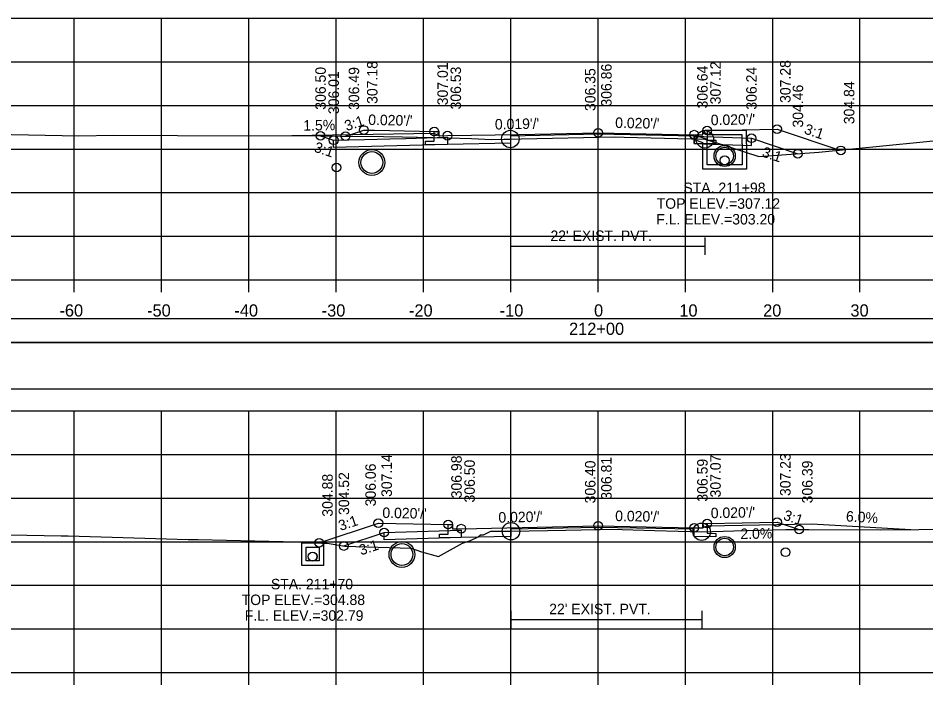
# Model space of a CAD drawing. Extents: x 1370538 to 1372872, y 376220 to 381127.
# Drawn here: x 1370642.2 to 1370746.2, y 379548.9 to 379625.3 of the extents above; entities that cross this region are included whole.
import ezdxf

# ---------------------------------------------------------------- set-up
doc = ezdxf.new("R2010")
doc.units = 0
for name, color, linetype in [('R_Border', 7, 'Continuous'), ('R_Border PE', 7, 'Continuous'), ('R_Border Prem', 7, 'Continuous'), ('R_Dimension', 7, 'Continuous'), ('R_Fin Surface', 7, 'Continuous'), ('R_Grid', 7, 'Continuous'), ('R_Horz Alg Annot', 7, 'Continuous'), ('R_No Plot', 7, 'Continuous'), ('R_Water', 7, 'Continuous'), ('R_Water Annot', 7, 'Continuous'), ('R_Xsect Elev', 7, 'Continuous'), ('R_Xsect Slope', 7, 'Continuous'), ('T_Detection Zones', 7, 'Continuous')]:
    doc.layers.add(name, color=color, linetype=linetype)

msp = doc.modelspace()

# ---------------------------------------------------------------- linework, layer by layer
at = {"layer": 'R_Border'}
for p, q in [((1370698.56, 379600.15), (1370698.56, 379598.15)), ((1370720.84, 379600.15), (1370720.84, 379598.15)), ((1370698.56, 379599.15), (1370720.84, 379599.15)), ((1370698.63, 379557.38), (1370698.63, 379555.38)), ((1370720.48, 379557.38), (1370720.48, 379555.38)), ((1370698.63, 379556.38), (1370720.48, 379556.38))]:
    msp.add_line(p, q, dxfattribs=at)
for points in [[(1370721.11, 379612.41), (1370721.11, 379611.31), (1370722.11, 379611.29), (1370722.11, 379610.88), (1370719.61, 379610.93), (1370719.61, 379610.92), (1370719.61, 379611.76), (1370708.61, 379611.98)], [(1370708.61, 379611.98), (1370698.56, 379611.78), (1370698.56, 379610.95), (1370691.36, 379610.82), (1370688.84, 379610.77), (1370688.84, 379611.18), (1370689.85, 379611.2), (1370689.85, 379612.3)], [(1370708.61, 379566.93), (1370698.63, 379566.73), (1370698.63, 379565.89), (1370692.94, 379565.78), (1370690.44, 379565.73), (1370690.44, 379566.15), (1370691.44, 379566.17), (1370691.44, 379567.26)], [(1370721.11, 379567.36), (1370721.11, 379566.26), (1370722.11, 379566.24), (1370722.11, 379565.83), (1370719.61, 379565.88), (1370719.61, 379565.87), (1370719.61, 379566.71), (1370708.61, 379566.93)]]:
    msp.add_lwpolyline(points, dxfattribs=at)
at = {"layer": 'R_Border Prem'}
for p, q in [((1370558.61, 379595.29), (1370858.61, 379595.29)), ((1370648.61, 379593.89), (1370648.61, 379595.29)), ((1370658.61, 379593.89), (1370658.61, 379595.29)), ((1370668.61, 379593.89), (1370668.61, 379595.29)), ((1370678.61, 379593.89), (1370678.61, 379595.29)), ((1370688.61, 379593.89), (1370688.61, 379595.29)), ((1370698.61, 379593.89), (1370698.61, 379595.29)), ((1370708.61, 379593.89), (1370708.61, 379595.29)), ((1370718.61, 379593.89), (1370718.61, 379595.29)), ((1370728.61, 379593.89), (1370728.61, 379595.29)), ((1370738.61, 379593.89), (1370738.61, 379595.29)), ((1370558.61, 379550.29), (1370858.61, 379550.29)), ((1370648.61, 379548.89), (1370648.61, 379550.29)), ((1370658.61, 379548.89), (1370658.61, 379550.29)), ((1370668.61, 379548.89), (1370668.61, 379550.29)), ((1370678.61, 379548.89), (1370678.61, 379550.29)), ((1370688.61, 379548.89), (1370688.61, 379550.29)), ((1370698.61, 379548.89), (1370698.61, 379550.29)), ((1370708.61, 379548.89), (1370708.61, 379550.29)), ((1370718.61, 379548.89), (1370718.61, 379550.29)), ((1370728.61, 379548.89), (1370728.61, 379550.29)), ((1370738.61, 379548.89), (1370738.61, 379550.29))]:
    msp.add_line(p, q, dxfattribs=at)
at = {"layer": 'R_Dimension'}
for points in [[(1370639.45, 379611.98), (1370649.12, 379611.8), (1370653.15, 379611.89), (1370660.45, 379611.85), (1370677, 379611.79), (1370679.06, 379611.78), (1370684.02, 379611.72), (1370686.2, 379611.69), (1370691.39, 379611.58), (1370694.12, 379611.51), (1370696.41, 379611.37), (1370697.82, 379611.41), (1370698.56, 379611.43), (1370699.8, 379611.46), (1370710.54, 379611.67), (1370711.59, 379611.65), (1370720.84, 379611.4), (1370722.32, 379610.96), (1370727.01, 379609.43), (1370733.88, 379609.92), (1370749.32, 379611.44)], [(1370641.23, 379566.06), (1370647.11, 379565.98), (1370647.58, 379565.97), (1370647.9, 379565.97), (1370652.94, 379565.79), (1370661.64, 379565.54), (1370662.78, 379565.55), (1370675.79, 379565.23), (1370676.95, 379565.14), (1370677.58, 379565.12), (1370679.61, 379564.78), (1370687.2, 379564.55), (1370688.39, 379564.14), (1370690.32, 379563.61), (1370693.08, 379565.12), (1370694, 379565.44), (1370694.89, 379565.84), (1370695.13, 379566.06), (1370695.48, 379566.09), (1370696.32, 379566.48), (1370697.26, 379566.51), (1370698.63, 379566.49), (1370704.93, 379566.61), (1370710.14, 379566.71), (1370715.09, 379566.59), (1370720.48, 379566.43), (1370724.18, 379566.52), (1370730.1, 379566.69), (1370732.74, 379566.67), (1370740.91, 379566.64), (1370745.34, 379566.67), (1370749.77, 379566.74)]]:
    msp.add_lwpolyline(points, dxfattribs=at)
at = {"layer": 'R_Fin Surface'}
for points in [[(1370679.69, 379611.77), (1370680.97, 379612.19), (1370681.79, 379612.46), (1370682.98, 379612.44), (1370684.77, 379612.4), (1370689.85, 379612.3), (1370690.28, 379612.3), (1370690.35, 379612.3), (1370690.35, 379612.23), (1370690.35, 379611.8), (1370690.47, 379611.8), (1370691.36, 379611.82), (1370699.58, 379611.97), (1370708.61, 379612.15)], [(1370708.61, 379612.15), (1370719.61, 379611.93), (1370720.61, 379611.91), (1370720.61, 379612.41), (1370721.11, 379612.41), (1370729.11, 379612.57), (1370736.32, 379610.16)], [(1370676.66, 379565.16), (1370683.44, 379567.42), (1370691.44, 379567.26), (1370691.94, 379567.26), (1370691.94, 379566.76), (1370692.94, 379566.78), (1370708.61, 379567.1)], [(1370708.61, 379567.1), (1370719.61, 379566.88), (1370720.61, 379566.86), (1370720.61, 379567.36), (1370721.11, 379567.36), (1370729.11, 379567.52), (1370731.63, 379566.68)]]:
    msp.add_lwpolyline(points, dxfattribs=at)
at = {"layer": 'R_Grid'}
for p, q in [((1370558.61, 379625.29), (1370858.61, 379625.29)), ((1370558.61, 379625.29), (1370858.61, 379625.29)), ((1370648.61, 379595.29), (1370648.61, 379625.29)), ((1370648.61, 379595.29), (1370648.61, 379625.29)), ((1370658.61, 379595.29), (1370658.61, 379625.29)), ((1370658.61, 379595.29), (1370658.61, 379625.29)), ((1370668.61, 379595.29), (1370668.61, 379625.29)), ((1370668.61, 379595.29), (1370668.61, 379625.29)), ((1370678.61, 379595.29), (1370678.61, 379625.29)), ((1370678.61, 379595.29), (1370678.61, 379625.29)), ((1370688.61, 379595.29), (1370688.61, 379625.29)), ((1370688.61, 379595.29), (1370688.61, 379625.29)), ((1370698.61, 379595.29), (1370698.61, 379625.29)), ((1370698.61, 379595.29), (1370698.61, 379625.29)), ((1370708.61, 379595.29), (1370708.61, 379625.29)), ((1370708.61, 379595.29), (1370708.61, 379625.29)), ((1370718.61, 379595.29), (1370718.61, 379625.29)), ((1370718.61, 379595.29), (1370718.61, 379625.29)), ((1370728.61, 379595.29), (1370728.61, 379625.29)), ((1370728.61, 379595.29), (1370728.61, 379625.29)), ((1370738.61, 379595.29), (1370738.61, 379625.29)), ((1370738.61, 379595.29), (1370738.61, 379625.29)), ((1370558.61, 379620.29), (1370858.61, 379620.29)), ((1370558.61, 379620.29), (1370858.61, 379620.29)), ((1370558.61, 379615.29), (1370858.61, 379615.29)), ((1370558.61, 379615.29), (1370858.61, 379615.29)), ((1370558.61, 379610.29), (1370858.61, 379610.29)), ((1370558.61, 379610.29), (1370858.61, 379610.29)), ((1370558.61, 379605.29), (1370858.61, 379605.29)), ((1370558.61, 379605.29), (1370858.61, 379605.29)), ((1370558.61, 379600.29), (1370858.61, 379600.29)), ((1370558.61, 379600.29), (1370858.61, 379600.29)), ((1370558.61, 379595.29), (1370858.61, 379595.29)), ((1370558.61, 379595.29), (1370858.61, 379595.29)), ((1370558.61, 379580.29), (1370858.61, 379580.29)), ((1370558.61, 379580.29), (1370858.61, 379580.29)), ((1370648.61, 379550.29), (1370648.61, 379580.29)), ((1370648.61, 379550.29), (1370648.61, 379580.29)), ((1370658.61, 379550.29), (1370658.61, 379580.29)), ((1370658.61, 379550.29), (1370658.61, 379580.29)), ((1370668.61, 379550.29), (1370668.61, 379580.29)), ((1370668.61, 379550.29), (1370668.61, 379580.29)), ((1370678.61, 379550.29), (1370678.61, 379580.29)), ((1370678.61, 379550.29), (1370678.61, 379580.29)), ((1370688.61, 379550.29), (1370688.61, 379580.29)), ((1370688.61, 379550.29), (1370688.61, 379580.29)), ((1370698.61, 379550.29), (1370698.61, 379580.29)), ((1370698.61, 379550.29), (1370698.61, 379580.29)), ((1370708.61, 379550.29), (1370708.61, 379580.29)), ((1370708.61, 379550.29), (1370708.61, 379580.29)), ((1370718.61, 379550.29), (1370718.61, 379580.29)), ((1370718.61, 379550.29), (1370718.61, 379580.29)), ((1370728.61, 379550.29), (1370728.61, 379580.29)), ((1370728.61, 379550.29), (1370728.61, 379580.29)), ((1370738.61, 379550.29), (1370738.61, 379580.29)), ((1370738.61, 379550.29), (1370738.61, 379580.29)), ((1370558.61, 379575.29), (1370858.61, 379575.29)), ((1370558.61, 379575.29), (1370858.61, 379575.29)), ((1370558.61, 379570.29), (1370858.61, 379570.29)), ((1370558.61, 379570.29), (1370858.61, 379570.29)), ((1370558.61, 379565.29), (1370858.61, 379565.29)), ((1370558.61, 379565.29), (1370858.61, 379565.29)), ((1370558.61, 379560.29), (1370858.61, 379560.29)), ((1370558.61, 379560.29), (1370858.61, 379560.29)), ((1370558.61, 379555.29), (1370858.61, 379555.29)), ((1370558.61, 379555.29), (1370858.61, 379555.29)), ((1370558.61, 379550.29), (1370858.61, 379550.29)), ((1370558.61, 379550.29), (1370858.61, 379550.29))]:
    msp.add_line(p, q, dxfattribs=at)
at = {"layer": 'R_Horz Alg Annot'}
for points in [[(1370676.82, 379611.79), (1370676.89, 379611.76), (1370676.94, 379611.75), (1370678.06, 379611.38), (1370678.32, 379611.29), (1370681.84, 379611.38), (1370684.77, 379611.46), (1370686.58, 379611.51), (1370691.36, 379611.65)], [(1370691.36, 379611.65), (1370691.36, 379610.82), (1370678.32, 379610.46), (1370678.32, 379611.29)], [(1370719.61, 379611.76), (1370726.18, 379611.52), (1370731.5, 379609.75)], [(1370719.61, 379611.76), (1370719.61, 379610.93), (1370726.18, 379610.69), (1370726.18, 379611.52)], [(1370679.49, 379564.8), (1370684.11, 379566.34), (1370692.94, 379566.61)], [(1370692.94, 379566.61), (1370692.94, 379565.78), (1370684.11, 379565.51), (1370684.11, 379566.34)]]:
    msp.add_lwpolyline(points, dxfattribs=at)
at = {"layer": 'R_No Plot'}
for centre, radius in [((1370681.79, 379612.46), 0.5), ((1370689.85, 379612.3), 0.5), ((1370698.56, 379611.43), 1), ((1370708.61, 379612.15), 0.5), ((1370708.61, 379612.15), 0.5), ((1370719.61, 379611.93), 0.5), ((1370720.84, 379611.4), 1), ((1370721.11, 379612.41), 0.5), ((1370729.11, 379612.57), 0.5), ((1370676.82, 379611.79), 0.5), ((1370678.32, 379611.29), 0.5), ((1370679.69, 379611.77), 0.5), ((1370691.36, 379611.82), 0.5), ((1370726.18, 379611.52), 0.5), ((1370723.11, 379609.49), 1.21), ((1370736.42, 379610.13), 0.5), ((1370682.7, 379608.74), 1.48), ((1370723.11, 379608.99), 0.505), ((1370731.5, 379609.75), 0.5), ((1370678.64, 379608.17), 0.505), ((1370683.44, 379567.42), 0.5), ((1370691.44, 379567.26), 0.5), ((1370721.11, 379567.36), 0.5), ((1370729.11, 379567.52), 0.5), ((1370684.11, 379566.34), 0.5), ((1370692.94, 379566.78), 0.5), ((1370698.63, 379566.49), 1), ((1370708.61, 379567.1), 0.5), ((1370708.61, 379567.1), 0.5), ((1370719.61, 379566.88), 0.5), ((1370720.48, 379566.43), 1), ((1370731.63, 379566.68), 0.5), ((1370676.66, 379565.16), 0.5), ((1370723.11, 379564.68), 1.21), ((1370679.49, 379564.8), 0.5), ((1370686.14, 379563.83), 1.48), ((1370730.09, 379564.08), 0.505), ((1370675.91, 379563.58), 0.505)]:
    msp.add_circle(centre, radius, dxfattribs=at)
at = {"layer": 'R_Water'}
for p, q in [((1370720.77, 379612.24), (1370720.86, 379612.4)), ((1370725.61, 379612.4), (1370720.86, 379612.4)), ((1370725.61, 379610.9), (1370725.61, 379612.4)), ((1370689.85, 379612.05), (1370673.54, 379611.8)), ((1370690.35, 379611.8), (1370689.85, 379612.05)), ((1370719.61, 379611.92), (1370721.11, 379611.4)), ((1370719.61, 379611.39), (1370720.61, 379611.05)), ((1370720.77, 379612.24), (1370721.11, 379611.9)), ((1370725.11, 379611.9), (1370721.11, 379611.9)), ((1370721.11, 379610.9), (1370721.11, 379611.4)), ((1370725.11, 379610.9), (1370725.11, 379611.9)), ((1370720.61, 379610.9), (1370720.61, 379611.05)), ((1370720.61, 379566.86), (1370721.11, 379567.11)), ((1370721.11, 379567.11), (1370733.11, 379567.35)), ((1370733.11, 379567.35), (1370744.45, 379566.67))]:
    msp.add_line(p, q, dxfattribs=at)
for points in [[(1370719.61, 379611.39), (1370719.61, 379611.92)], [(1370725.61, 379610.9), (1370725.61, 379607.99), (1370723.11, 379607.99), (1370720.61, 379607.99), (1370720.61, 379610.9)], [(1370725.11, 379610.9), (1370725.11, 379608.49), (1370723.11, 379608.49), (1370721.11, 379608.49), (1370721.11, 379610.9)]]:
    msp.add_lwpolyline(points, dxfattribs=at)
for points in [[(1370675.91, 379565.16), (1370677.16, 379565.16), (1370677.16, 379562.58), (1370675.91, 379562.58), (1370674.66, 379562.58), (1370674.66, 379565.16)], [(1370675.91, 379564.66), (1370676.66, 379564.66), (1370676.66, 379563.08), (1370675.91, 379563.08), (1370675.16, 379563.08), (1370675.16, 379564.66)]]:
    msp.add_lwpolyline(points, close=True, dxfattribs=at)
for centre, radius in [((1370723.11, 379609.49), 1), ((1370682.7, 379608.74), 1.25), ((1370723.11, 379608.99), 0.5), ((1370678.64, 379608.17), 0.5), ((1370723.11, 379564.68), 1), ((1370686.14, 379563.83), 1.25), ((1370730.09, 379564.08), 0.5), ((1370675.91, 379563.58), 0.5)]:
    msp.add_circle(centre, radius, dxfattribs=at)
at = {"layer": 'R_Xsect Elev'}
for p, q in [((1370708.61, 379611.64), (1370708.61, 379621.64)), ((1370708.61, 379566.68), (1370708.61, 379576.68))]:
    msp.add_line(p, q, dxfattribs=at)
at = {"layer": 'T_Detection Zones'}
for points in [[(1370550.96, 379588.11), (1370866.09, 379588.11), (1370866.09, 379590.82), (1370550.96, 379590.82)], [(1370550.96, 379582.79), (1370866.09, 379582.79), (1370866.09, 379588.11), (1370550.96, 379588.11)]]:
    msp.add_lwpolyline(points, close=True, dxfattribs=at)

# ---------------------------------------------------------------- texts
at = {"layer": 'R_Border PE'}
for s, p in [('-60', (1370646.91, 379591.09)), ('-50', (1370656.95, 379591.09)), ('-40', (1370666.95, 379591.09)), ('-30', (1370676.95, 379591.09)), ('-20', (1370686.95, 379591.09)), ('-10', (1370697.34, 379591.09)), ('0', (1370708.15, 379591.09)), ('10', (1370717.92, 379591.09)), ('20', (1370727.52, 379591.09)), ('30', (1370737.52, 379591.09)), ('212+00', (1370705.29, 379588.99))]:
    msp.add_text(s, height=1.4, dxfattribs=at).set_placement(p)
at = {"layer": 'R_Water'}
for p in [(1370703.15, 379599.75), (1370703.01, 379556.98)]:
    msp.add_text("22' EXIST. PVT.", height=1.2, dxfattribs=at).set_placement(p)
at = {"layer": 'R_Water Annot'}
for s, p in [('STA. 211+98', (1370718.38, 379605.24)), ('TOP ELEV.=307.12', (1370715.32, 379603.44)), ('F.L. ELEV.=303.20', (1370715.28, 379601.64)), ('STA. 211+70', (1370671.13, 379559.83)), ('TOP ELEV.=304.88', (1370667.78, 379558.03)), ('F.L. ELEV.=302.79', (1370668.13, 379556.23))]:
    msp.add_text(s, height=1.2, dxfattribs=at).set_placement(p)
at = {"layer": 'R_Xsect Elev'}
for s, rotation, p in [('306.50', 90, (1370677.42, 379614.79)), ('307.18', 90, (1370683.34, 379615.46)), ('307.01', 90, (1370691.4, 379615.3)), ('306.53', 90, (1370692.91, 379614.82)), ('306.86', 90, (1370710.16, 379615.15)), ('306.64', 90, (1370721.16, 379614.93)), ('307.12', 90, (1370722.66, 379615.41)), ('306.24', 90, (1370726.78, 379614.8)), ('307.28', 90, (1370730.66, 379615.57)), ('306.01', 90, (1370678.92, 379614.29)), ('306.49', 90, (1370681.24, 379614.77)), ('306.35', 90, (1370708.31, 379614.64)), ('304.46', 90, (1370732.1, 379612.75)), ('304.84', 90, (1370737.97, 379613.13)), ('1.5%', 0.8594, (1370674.85, 379612.39)), ('307.14', 90, (1370684.99, 379570.42)), ('306.98', 90, (1370692.99, 379570.26)), ('306.81', 90, (1370710.16, 379570.1)), ('307.07', 90, (1370722.66, 379570.36)), ('307.23', 90, (1370730.66, 379570.52)), ('306.06', 90, (1370683.15, 379569.34)), ('306.50', 90, (1370694.49, 379569.78)), ('306.40', 90, (1370708.31, 379569.68)), ('306.59', 90, (1370721.16, 379569.88)), ('306.39', 90, (1370733.18, 379569.68)), ('304.88', 90, (1370678.21, 379568.16)), ('304.52', 90, (1370680.09, 379568.35)), ('6.0%', 356.5664, (1370736.98, 379567.62)), ('2.0%', 1.1458, (1370724.92, 379565.59))]:
    msp.add_text(s, height=1.2, rotation=rotation, dxfattribs=at).set_placement(p)
at = {"layer": 'R_Xsect Slope'}
for s, rotation, p in [('3:1', 18.2356, (1370679.8, 379612.33)), ("0.020'/'", 358.8161, (1370682.27, 379613.05)), ("0.019'/'", 1.0956, (1370696.8, 379612.52)), ("0.020'/'", 358.8542, (1370710.56, 379612.71)), ("0.020'/'", 1.1458, (1370721.53, 379613.01)), ('3:1', 341.5651, (1370732.13, 379612.08)), ('3:1', 341.7393, (1370675.99, 379610.01)), ('3:1', 341.5668, (1370727.3, 379609.45)), ("0.020'/'", 358.8542, (1370683.89, 379568.02)), ("0.020'/'", 1.1458, (1370697.2, 379567.47)), ("0.020'/'", 358.8542, (1370710.56, 379567.66)), ("0.020'/'", 1.1458, (1370721.53, 379567.97)), ('3:1', 341.5651, (1370729.74, 379567.84)), ('3:1', 18.4349, (1370679.1, 379566.51)), ('3:1', 18.4332, (1370681.46, 379563.71))]:
    msp.add_text(s, height=1.2, rotation=rotation, dxfattribs=at).set_placement(p)

doc.saveas('drawing.dxf')
